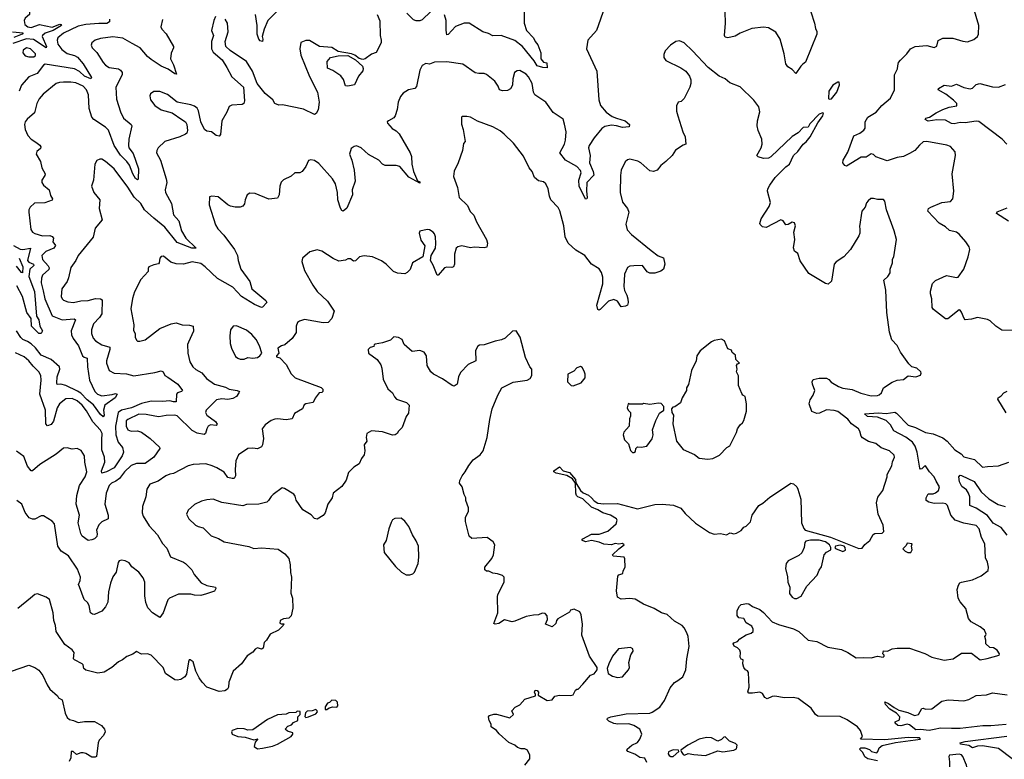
# Model space of a CAD drawing. Extents: x 2199565 to 2323334, y 894172 to 1018966.
# Tile 271 of 440: x 2256931 to 2264891, y 978872 to 984852. Entities that reach past the tile are written whole.
import ezdxf

# ---------------------------------------------------------------- set-up
doc = ezdxf.new("R2010")
doc.units = 0

msp = doc.modelspace()

# ---------------------------------------------------------------- linework, layer by layer
at = {"layer": '0CON10XD'}
for points in [[(2256896.7, 985035), (2257000, 984955), (2257014.4, 984935), (2257010, 984895), (2256975, 984862.9), (2256966.4, 984845), (2256972.7, 984812.7), (2256996.7, 984795), (2257025, 984788.9), (2257092.1, 984812.1), (2257195, 984790.4), (2257255, 984815.2), (2257265, 984814), (2257269.5, 984805), (2257201.9, 984765), (2257136.2, 984743.8), (2257116.4, 984725), (2257112.3, 984715), (2257146.9, 984635), (2257145.5, 984624.5), (2257041.6, 984691.6), (2256985, 984697.5), (2256875, 984660.3)], [(2264335, 982743.8), (2264425, 982782.5), (2264505, 982767.5), (2264519.4, 982770.6), (2264564, 982835), (2264598, 982935), (2264611.2, 982995), (2264606.7, 983015), (2264580, 983055), (2264526.6, 983116.6), (2264504.3, 983134.3), (2264447.9, 983147.9), (2264415, 983177.5), (2264365, 983207.5), (2264272, 983305), (2264278, 983325), (2264296, 983335), (2264385.9, 983374.1), (2264455, 983381.5), (2264475, 983403.8), (2264482.9, 983465), (2264470, 983605), (2264497.5, 983755), (2264493.3, 983783.3), (2264457.3, 983827.3), (2264427.3, 983837.3), (2264265, 983867.5), (2264235, 983863.1), (2264205, 983838.6), (2264167.8, 983795), (2264125, 983769.6), (2264075, 983747.1), (2264025, 983738.2), (2263945, 983711.4), (2263853, 983743), (2263835, 983762.5), (2263815, 983766.7), (2263775, 983740), (2263735, 983741.2), (2263615, 983668.9), (2263602, 983672), (2263587.1, 983695), (2263588.2, 983715), (2263625, 983781.4), (2263675, 983914), (2263723.8, 983935), (2263755, 983958), (2263766.9, 983975), (2263765.7, 984025), (2263788, 984065), (2263855, 984104), (2263902, 984158), (2263972.4, 984217.6), (2264002.2, 984285), (2264004.5, 984405), (2264026.7, 984453.3), (2264030.6, 984479.4), (2264036.5, 984505), (2264051.1, 984525), (2264104.1, 984575.9), (2264132.9, 984615), (2264170, 984635), (2264265, 984642.5), (2264325, 984626.2), (2264345, 984637.5), (2264356.1, 984683.9), (2264395, 984701.2), (2264475, 984702), (2264555, 984678), (2264595, 984673.8), (2264645, 984691.2), (2264673.3, 984715), (2264683.3, 984735), (2264686, 984805), (2264627.5, 984995)], [(2259820.8, 984895), (2259843.2, 984843.2), (2259844.4, 984725), (2259854.4, 984685), (2259853.1, 984665), (2259814, 984586), (2259775, 984574.2), (2259725.5, 984534.5), (2259705, 984529.6), (2259675, 984537.5), (2259640, 984565), (2259613.3, 984576.8), (2259506, 984596), (2259455, 984627.5), (2259355, 984636), (2259275, 984682.5), (2259245, 984683.3), (2259205, 984667.5), (2259196.7, 984615), (2259204.2, 984565), (2259273.7, 984393.7), (2259340, 984265), (2259353.5, 984185), (2259345, 984122.5), (2259327.5, 984092.5), (2259315, 984086), (2259225, 984128), (2259055, 984164), (2259025, 984161.2), (2258994.1, 984174.1), (2258978.8, 984205), (2258915, 984253.8), (2258850.9, 984335), (2258813.1, 984435), (2258763.9, 984513.9), (2258631.9, 984601.9), (2258598.8, 984635), (2258592, 984675), (2258616, 984755), (2258612, 984825), (2258593.3, 984855)], [(2259025, 984934.3), (2258937.5, 984845), (2258908, 984775), (2258891.5, 984715), (2258897.5, 984695), (2258895, 984676.7), (2258875, 984680), (2258864.8, 984694.8), (2258852.1, 984735), (2258850, 984805), (2258837.5, 984895)], [(2260255, 984918.8), (2260185, 984850), (2260165, 984843.3), (2260136.1, 984843.9), (2260115, 984851.4), (2260061.2, 984905)], [(2261661.2, 984955), (2261593.8, 984765), (2261524, 984685), (2261514, 984615), (2261596, 984435), (2261612.2, 984205), (2261627.4, 984157.4), (2261671.4, 984105), (2261719.8, 984069.8), (2261756.1, 984056.1), (2261825.8, 984035), (2261862.5, 984005), (2261857.5, 983985), (2261805, 983979.2), (2261755, 983994.5), (2261715, 983998), (2261661.2, 983988.8), (2261636.7, 983973.3), (2261574.6, 983895.4), (2261535.8, 983835), (2261530.8, 983815), (2261544.3, 983755), (2261538.1, 983695), (2261566.5, 983625), (2261571.9, 983595), (2261517.5, 983535), (2261512.9, 983465), (2261519.2, 983415), (2261515, 983403.3), (2261505, 983401.2), (2261454.5, 983505), (2261452.2, 983555), (2261471.1, 983615), (2261465, 983633.8), (2261435, 983664.2), (2261345, 983717.1), (2261297.1, 983775), (2261334.5, 983845), (2261343.4, 983876.6), (2261350.3, 983945), (2261337, 984007), (2261325, 984048.1), (2261245, 984102.5), (2261185, 984185.5), (2261095.4, 984245), (2261085.3, 984265), (2261074, 984335), (2261045, 984390.8), (2261025, 984411.1), (2260975, 984440), (2260951.7, 984438.3), (2260932, 984425), (2260916.9, 984375), (2260915, 984322.5), (2260898.3, 984291.7), (2260875, 984278.6), (2260835, 984277.1), (2260810, 984285), (2260798.6, 984315), (2260771.4, 984355), (2260705, 984408.8), (2260685, 984416), (2260643.9, 984416.1), (2260613.2, 984423.2), (2260515, 984492.5), (2260385, 984512.5), (2260285, 984508.5), (2260245, 984493.5), (2260215, 984498.5), (2260185, 984480.8), (2260165.7, 984445), (2260138.3, 984311.7), (2260125, 984296.7), (2260075.6, 984284.4)], [(2261008.3, 984928.3), (2261010, 984825), (2261028.8, 984765), (2261086.4, 984706.4), (2261099.2, 984675), (2261119.1, 984649.1), (2261143.1, 984585), (2261144.5, 984534.5), (2261165, 984508.8), (2261193.6, 984503.6), (2261196.2, 984463.8), (2261160, 984465), (2261115, 984479.2), (2261089.8, 984519.8), (2260997.3, 984635), (2260935, 984684.4), (2260825, 984724.4), (2260755, 984720.6), (2260721.3, 984741.3), (2260675, 984754), (2260565, 984823.3), (2260525, 984824), (2260455, 984796), (2260395, 984733.3), (2260385, 984730), (2260377.9, 984767.9), (2260378.6, 984845), (2260365, 984892.5)], [(2263328, 984915), (2263357.5, 984825), (2263365, 984780), (2263376.4, 984756.4), (2263376.2, 984735), (2263285, 984507.5), (2263261.7, 984491.7), (2263245, 984476.7), (2263205, 984417.5), (2263175, 984450), (2263140, 984470), (2263124.3, 984495), (2263112.2, 984575), (2263078.1, 984695), (2263045, 984750), (2262985, 984785.8), (2262945, 984792), (2262850.3, 984779.7), (2262755, 984742.9), (2262715, 984720), (2262655, 984706), (2262635, 984710), (2262628.9, 984725), (2262638.5, 984825), (2262635.4, 984914.6)], [(2258515, 984877.5), (2258500, 984845), (2258482, 984765), (2258498, 984725), (2258482, 984675), (2258483, 984617), (2258495, 984590), (2258566.9, 984526.9), (2258605, 984464), (2258645, 984391.2), (2258740.8, 984305), (2258750, 984195), (2258742.5, 984175), (2258730, 984165), (2258645, 984160), (2258625, 984151.2), (2258606.9, 984105), (2258565.6, 984035), (2258555.8, 983924.2), (2258545, 983909.2), (2258518.8, 983915), (2258482.5, 983945), (2258445, 983950), (2258425, 983963.3), (2258395.9, 984025.9), (2258375.7, 984115), (2258365.4, 984135.4), (2258345, 984152.9), (2258315.9, 984164.1), (2258205, 984184), (2258125, 984246), (2258065, 984271.2), (2258015, 984271.2), (2257988.8, 984251.2), (2257983.8, 984235), (2257988.8, 984205), (2258025, 984158.8), (2258075, 984122), (2258165, 984100), (2258243.3, 984045), (2258272.5, 984025), (2258283.3, 984005), (2258288.8, 983955), (2258282.5, 983935), (2258272.5, 983925), (2258225.8, 983904.2), (2258105, 983868), (2258050, 983815), (2258039.2, 983795), (2258037.1, 983775), (2258070.5, 983715), (2258116.5, 983565), (2258120.5, 983535), (2258106.7, 983475), (2258109.5, 983455), (2258159.4, 983365), (2258175.6, 983275), (2258218.6, 983225), (2258238.5, 983145), (2258274.2, 983084.2), (2258356.7, 983005), (2258323.8, 983005), (2258205, 983051.5), (2258105, 983174.7), (2258015, 983247.2), (2257940, 983315), (2257910, 983365), (2257856.6, 983416.6), (2257805, 983499.1), (2257695, 983645.6), (2257625, 983706.2), (2257595, 983723.8), (2257580, 983725), (2257555.9, 983714.1), (2257538, 983685), (2257528.1, 983555), (2257510.6, 983505), (2257530, 983455), (2257578.8, 983395), (2257572.9, 983325), (2257598.6, 983235), (2257542.5, 983165), (2257525.7, 983094.3), (2257403.1, 982945), (2257384.4, 982905), (2257345, 982847.5), (2257325.4, 982764.6), (2257314.7, 982735.3), (2257272.9, 982675), (2257265.6, 982615), (2257274.3, 982595), (2257286, 982585), (2257319.6, 982569.6), (2257365, 982564.6), (2257425, 982579.2), (2257485, 982580.9), (2257543.4, 982596.6), (2257585.8, 982595.8), (2257597.5, 982587.5), (2257595.7, 982475), (2257576.9, 982445), (2257527.3, 982392.7), (2257512.3, 982345), (2257511.5, 982315), (2257525, 982275.8), (2257545, 982256.5), (2257595, 982222.9), (2257658.9, 982205), (2257661.3, 982185), (2257631.8, 982095), (2257633.8, 982073.8), (2257655.6, 982015.6), (2257695, 981994.4), (2257795, 981987.7), (2257855, 981972.7), (2258025, 982000), (2258075, 982013.5), (2258090.8, 982005), (2258105, 981974), (2258128.8, 981961.2), (2258210.6, 981905), (2258247.5, 981855), (2258240, 981845), (2258205.8, 981834.2), (2258200, 981825), (2258196.9, 981763.1), (2258175, 981761.9), (2258145, 981770), (2258085, 981764.7), (2257995, 981768.6), (2257915, 981747.4), (2257835, 981714.1), (2257755, 981696), (2257727.5, 981675), (2257706.6, 981565), (2257707.8, 981495), (2257727.2, 981437.2), (2257762.9, 981392.9), (2257771.1, 981355), (2257760.9, 981325), (2257695, 981229.1), (2257633.6, 981196.4), (2257594.3, 981185), (2257593.7, 981205), (2257620.4, 981275), (2257616.6, 981315), (2257594.8, 981375), (2257595.6, 981455), (2257597.4, 981505), (2257585, 981532.9), (2257521.7, 981601.7), (2257470.4, 981690.4), (2257435, 981736.1), (2257395, 981770.2), (2257355, 981788.4), (2257305, 981786.8), (2257253.9, 981745), (2257233.6, 981715), (2257203.5, 981605), (2257185, 981580), (2257155, 981568), (2257143.8, 981585), (2257140.9, 981695), (2257093.8, 981823.8), (2257106.1, 981936.1), (2257101.5, 981975), (2257086.9, 982005), (2257039.4, 982049.4), (2257004.5, 982095), (2256966.6, 982126.6), (2256898.2, 982158.2)], [(2258086.1, 984853.9), (2258071.2, 984795), (2258081.2, 984775), (2258115, 984736.7), (2258173.8, 984635), (2258175.7, 984624.3), (2258155, 984580), (2258151.4, 984535), (2258175, 984486.7), (2258197.7, 984412.3), (2258185, 984413.3), (2258131.7, 984451.7), (2258075, 984477.3), (2257995, 984531.1), (2257965, 984554.6), (2257905, 984623.8), (2257840.3, 984659.7), (2257765, 984702.9), (2257685, 984713.6), (2257585, 984699.5), (2257542.4, 984687.6), (2257513.3, 984665), (2257508, 984645), (2257518, 984625), (2257556, 984586), (2257605.4, 984505.4), (2257625, 984484.4), (2257655.5, 984465.5), (2257728.8, 984455), (2257745.7, 984445), (2257760, 984425), (2257760.6, 984405), (2257708.1, 984305), (2257715, 984210), (2257746.8, 984106.8), (2257771.1, 984055), (2257833.8, 984005), (2257838, 983995), (2257813.1, 983886.9), (2257810.9, 983835), (2257814.7, 983814.7), (2257849.9, 983769.9), (2257892.5, 983645), (2257888.3, 983561.7), (2257885, 983556.2), (2257868.3, 983568.3), (2257845, 983605.8), (2257818.7, 983675), (2257796.6, 983706.6), (2257745, 983755.8), (2257695.2, 983835), (2257648.7, 983958.7), (2257623.9, 983983.9), (2257530, 984045), (2257514.6, 984065), (2257493.6, 984135), (2257486.4, 984245), (2257471.3, 984285), (2257443.5, 984315), (2257385, 984341.1), (2257345, 984347.9), (2257285, 984347.1), (2257252.5, 984345), (2257225, 984335.5), (2257121.1, 984248.9), (2257088.8, 984211.2), (2257070.9, 984175), (2257050.9, 984099.1), (2256991.9, 984048.1), (2256975.6, 984025), (2256970, 984005), (2256975.4, 983965), (2256997.4, 983915), (2257025, 983884.7), (2257062.6, 983862.6), (2257095, 983838.5), (2257102.9, 983825), (2257099.6, 983810.4), (2257068.8, 983785), (2257065.8, 983765), (2257100.8, 983705), (2257110, 983655), (2257136.2, 983605), (2257135, 983592.5), (2257110.6, 983555), (2257111.5, 983535), (2257123.4, 983513.4), (2257170, 983475), (2257181.3, 983431.3), (2257197.5, 983402.5), (2257195, 983393.8), (2257135, 983370), (2257051.7, 983368.3), (2257015, 983336), (2257005.6, 983315), (2257005.6, 983295), (2257022.2, 983155), (2257033.6, 983133.6), (2257052.6, 983122.6), (2257115, 983103.9), (2257175, 983106.3), (2257195, 983100.2), (2257204.2, 983085), (2257199.5, 983055), (2257220, 983025), (2257206.9, 983005), (2257142.7, 982977.3), (2257111.1, 982945), (2257115, 982914.2), (2257162.4, 982862.4), (2257170.7, 982845), (2257166.7, 982833.3), (2257115.5, 982785), (2257106.8, 982763.2), (2257105.3, 982724.7), (2257120.9, 982659.1), (2257133.9, 982593.9), (2257195, 982458.8), (2257275, 982424.2), (2257373, 982433), (2257382.9, 982425), (2257348.5, 982335), (2257350.6, 982305), (2257363.5, 982275), (2257405.4, 982215), (2257439.1, 982135), (2257452.9, 982122.9), (2257477.8, 982115), (2257479.2, 982045), (2257496.5, 981936.5), (2257539.5, 981845), (2257559.2, 981825), (2257595, 981810.4), (2257678.9, 981821.1), (2257705, 981830.4), (2257718.1, 981825), (2257702.5, 981795), (2257619.4, 981735), (2257608.5, 981695), (2257614.5, 981655), (2257605, 981641.9), (2257585, 981658.5), (2257528.1, 981738.1), (2257477.7, 981777.7), (2257425, 981831), (2257397.8, 981847.8), (2257305, 981894), (2257265, 981906), (2257235, 981901.4), (2257230.5, 981915), (2257233, 981965), (2257255.6, 982025), (2257253.5, 982045), (2257185, 982105.3), (2257105, 982140.4), (2257058.9, 982198.9), (2257025, 982231.1), (2256995, 982250.8), (2256955.7, 982265), (2256941.5, 982281.5), (2256905.4, 982335)], [(2257658.6, 984855), (2257657.5, 984835), (2257635, 984821.1), (2257572.3, 984822.3), (2257465, 984813), (2257405, 984798.5), (2257285, 984742.9), (2257239.7, 984705), (2257234.2, 984685), (2257239.8, 984655), (2257270.7, 984610.7), (2257315, 984578.5), (2257375, 984561.1), (2257398.2, 984548.2), (2257444.8, 984495), (2257511.1, 984385), (2257506.9, 984373.1), (2257455, 984394.4), (2257415, 984433.1), (2257375, 984455.7), (2257138.5, 984491.5), (2257124.5, 984485.5), (2257073.4, 984416.6), (2257005, 984389.2), (2256945, 984323.1), (2256926.2, 984275)], [(2256873.8, 984753.8), (2256958.9, 984745), (2256951.9, 984735), (2256883.2, 984706.8)], [(2262906, 984146), (2262865, 984201.2), (2262755, 984308.1), (2262671.5, 984341.5), (2262635, 984373.8), (2262585, 984396.2), (2262495.9, 984465.9), (2262371.2, 984601.2), (2262302.5, 984665), (2262265, 984680), (2262235, 984676.7), (2262192.5, 984645), (2262149.3, 984600.7), (2262138.3, 984571.7), (2262140, 984545), (2262155, 984522.5), (2262275, 984463.8), (2262315.7, 984435.7), (2262346.2, 984395), (2262357.5, 984365), (2262357.5, 984335), (2262350, 984305), (2262304, 984215), (2262278.3, 984191.7), (2262255, 984183.8), (2262240, 984155), (2262241.7, 984111.7), (2262251.2, 984075), (2262292, 983945), (2262312.5, 983905), (2262317.5, 983845), (2262295, 983837.5), (2262233.5, 983796.5), (2262206.2, 983755), (2262155.5, 983704.5), (2262115, 983672), (2262085, 983636.2), (2262055, 983623.8), (2262025, 983628.8), (2261953.7, 983693.7), (2261929.1, 983709.1), (2261865, 983723.8), (2261845, 983720), (2261825, 983702.5), (2261794.3, 983635.7), (2261787.3, 983592.7), (2261785.8, 983455), (2261805, 983377.5), (2261844.2, 983324.2), (2261855.8, 983295), (2261831.2, 983198.8), (2261842.8, 983152.8), (2261878.6, 983115), (2262037.5, 982985), (2262092.9, 982942.9), (2262135, 982926), (2262146, 982875), (2262136.7, 982835), (2262115, 982818.8), (2262065, 982803.8), (2262025, 982801.2), (2262005, 982813.8), (2261965, 982863.8), (2261895, 982862), (2261865, 982858.8), (2261845, 982847.5), (2261821.9, 982795), (2261815.6, 982695), (2261821.7, 982661.7), (2261840.8, 982625), (2261848.6, 982595), (2261851.2, 982565), (2261845.8, 982544.2), (2261830, 982535), (2261795, 982531.2), (2261765, 982575.8), (2261735, 982590), (2261691.2, 982575), (2261625, 982508.8), (2261615, 982504), (2261605, 982510), (2261596.2, 982545), (2261645.6, 982715), (2261645, 982770), (2261635, 982806.7), (2261615, 982838.8), (2261553.8, 982875), (2261500, 982945), (2261427.8, 982987.8), (2261365.4, 983045.4), (2261340.6, 983095), (2261330.8, 983185), (2261297.6, 983307.6), (2261283.4, 983333.4), (2261225.8, 983395), (2261214.2, 983425.8), (2261204.2, 983485), (2261185.5, 983525.5), (2261165, 983540.8), (2261125, 983550), (2261094.4, 983575), (2261073.8, 983625), (2261050.9, 983655), (2261005, 983748.8), (2260922.4, 983852.4), (2260848.8, 983925), (2260815, 983952), (2260755, 983984.3), (2260631.8, 984031.8), (2260575, 984062.9), (2260545, 984070), (2260510.7, 984069.3), (2260502.5, 984065), (2260503.6, 984006.4), (2260517.5, 983965), (2260531.7, 983868.3), (2260518.3, 983851.7), (2260510, 983795), (2260476, 983695), (2260442.7, 983627.3), (2260437.5, 983585), (2260469.4, 983495), (2260484.3, 983415), (2260550.5, 983350.5), (2260572.4, 983302.4), (2260602.5, 983272.5), (2260625, 983216.7), (2260706, 983075), (2260713.8, 983045), (2260708.3, 983011.7), (2260685, 983006.2), (2260605, 983013.8), (2260575, 983008), (2260505, 983023.8), (2260472.5, 983015), (2260461.2, 983005), (2260447.5, 982955), (2260445.8, 982874.2), (2260438.8, 982855), (2260425, 982848), (2260385, 982852), (2260365, 982846), (2260315, 982787.5), (2260305, 982787.5), (2260275, 982867.5), (2260253.3, 982905), (2260256.7, 982945), (2260292, 983005), (2260296.8, 983043.2), (2260293.1, 983095), (2260285, 983120), (2260273.8, 983135), (2260245, 983153.8), (2260225, 983156), (2260165, 983142.5), (2260161.2, 983125), (2260175, 983070), (2260207, 983023), (2260190, 982935), (2260107.5, 982885), (2260087.7, 982832.3), (2260065, 982807.5), (2260045, 982797.5), (2259985, 982803.8), (2259952.5, 982815), (2259893.8, 982875), (2259857.5, 982902.5), (2259784.1, 982934.1), (2259715, 982943.8), (2259677.5, 982935), (2259645, 982901.2), (2259630.8, 982900.8), (2259605, 982917.5), (2259585, 982917.5), (2259565, 982907.5), (2259510.7, 982900.7), (2259465, 982921.2), (2259375, 982979.2), (2259335, 982990), (2259276.7, 982975), (2259217.5, 982925), (2259213, 982897), (2259234, 982825), (2259302, 982705), (2259336.2, 982655), (2259420, 982575), (2259473.3, 982495), (2259453.8, 982435), (2259425, 982404), (2259385, 982400), (2259235, 982428.6), (2259194.4, 982415.6), (2259177.3, 982402.7), (2259167.1, 982375), (2259167.7, 982322.3), (2259135, 982273.3), (2259075.8, 982224.2), (2259047.5, 982215), (2259017.5, 982195), (2259027.5, 982155), (2259007.5, 982135), (2259007.5, 982125), (2259033.3, 982116.7), (2259086.2, 982065), (2259125, 981987.5), (2259157.5, 981955), (2259367.9, 981877.9), (2259383.3, 981865), (2259382.5, 981845), (2259375, 981837.5), (2259352.5, 981835), (2259319.3, 981790.7), (2259304.3, 981755.7), (2259245, 981746), (2259231.4, 981738.6), (2259216.7, 981705), (2259152.5, 981667.5), (2259134.2, 981625.8), (2259085, 981616), (2259015.5, 981625.5), (2258995, 981623.1), (2258965, 981612.5), (2258916.7, 981575), (2258891.2, 981545), (2258901.9, 981465), (2258894.5, 981415.5), (2258885, 981398), (2258855, 981382.2), (2258815, 981388.5), (2258775, 981384.4), (2258700.8, 981335), (2258679.4, 981285), (2258673.1, 981215), (2258675.4, 981164.6), (2258666.4, 981143.6), (2258647.9, 981142.1), (2258615, 981150.8), (2258585, 981193.1), (2258525, 981228.5), (2258486.1, 981243.9), (2258435, 981260), (2258335, 981254.4), (2258294.6, 981245.4), (2258175, 981182.9), (2258145, 981178.6), (2258113.8, 981165), (2258050.2, 981119.8), (2257983.7, 981096.3), (2257959.4, 981055), (2257952.2, 980995), (2257924.1, 980915.9), (2257920.8, 980865), (2257928.7, 980838.7), (2257978.3, 980758.3), (2258045, 980686.2), (2258085, 980616), (2258120, 980580), (2258150.3, 980510.3), (2258255, 980467.1), (2258272, 980455), (2258322, 980405), (2258341.2, 980365), (2258397.6, 980297.6), (2258445, 980277.5), (2258513.3, 980265), (2258516.1, 980253.9), (2258505, 980232.5), (2258441.3, 980208.7), (2258395, 980195.7), (2258345, 980198), (2258313.9, 980206.1), (2258216.2, 980206.2), (2258142.5, 980175), (2258129.7, 980160.3), (2258091.2, 980055), (2258065, 980017.5), (2258005, 980056.2), (2257966.4, 980096.4), (2257950.9, 980140.9), (2257944.3, 980194.3), (2257943.3, 980305), (2257928.9, 980338.9), (2257895, 980384.4), (2257838.8, 980428.8), (2257815, 980460), (2257785, 980475.7), (2257755, 980482.5), (2257735, 980476.2), (2257727, 980463), (2257712.2, 980385), (2257683.1, 980346.9), (2257664.5, 980295), (2257649.4, 980225), (2257645, 980142.5), (2257625, 980103.8), (2257595, 980070), (2257535, 980043.8), (2257520, 980045), (2257505, 980057.5), (2257494, 980115), (2257479.4, 980139.4), (2257452, 980165), (2257413.6, 980266.4), (2257407.5, 980285), (2257421.2, 980318.8), (2257421.9, 980345), (2257398.3, 980408.3), (2257325, 980516), (2257267.5, 980555), (2257239.2, 980595), (2257213.3, 980775), (2257195, 980797.5), (2257125, 980840), (2257105, 980840), (2257055, 980812.5), (2257035, 980813.3), (2257007.5, 980825), (2256976.4, 980866.4), (2256948, 980935), (2256908.8, 980965)], [(2257005, 984550.3), (2257045, 984552.5), (2257058.9, 984561.1), (2257058.6, 984575), (2257017.8, 984615), (2256985, 984623.3), (2256959.2, 984605), (2256955.4, 984585), (2256975, 984560.7), (2257005, 984550.3)], [(2259585, 984313.3), (2259565, 984316.7), (2259548.4, 984368.4), (2259527.7, 984397.7), (2259461.5, 984441.5), (2259419.2, 984459.2), (2259416.3, 984515), (2259443.8, 984546.2), (2259505, 984560), (2259585, 984561.7), (2259647.2, 984527.2), (2259702.3, 984475), (2259707.9, 984457.9), (2259705, 984439.2), (2259669.5, 984395), (2259636.7, 984325), (2259585, 984313.3)], [(2263475, 984210), (2263495, 984212.5), (2263536.7, 984265), (2263560, 984325), (2263557, 984347), (2263545, 984347.5), (2263505, 984322.5), (2263473.3, 984275), (2263470, 984215), (2263475, 984210)], [(2264910.9, 983845), (2264874.5, 983885), (2264685, 984027.5), (2264665, 984030.4), (2264575, 984017.4), (2264535, 984019.4), (2264485, 984009.4), (2264463.6, 984013.6), (2264415, 984040.8), (2264345, 984042.2), (2264275, 984030.9), (2264251.2, 984045), (2264256.7, 984055), (2264286.4, 984063.6), (2264340.9, 984099.1), (2264395.5, 984124.5), (2264445, 984144.2), (2264506.7, 984155), (2264506.7, 984175), (2264481.7, 984201.7), (2264418.9, 984248.9), (2264357.5, 984285), (2264360, 984295), (2264405, 984321.2), (2264465, 984314), (2264505, 984330), (2264565, 984302.9), (2264615, 984291.9), (2264635, 984298), (2264665, 984328.6), (2264693.2, 984336.8), (2264795, 984308.9), (2264844.6, 984305.4), (2264901.1, 984328.9)], [(2260075.6, 984284.4), (2260032.6, 984257.4), (2260009.3, 984230.7), (2259990, 984185), (2259982.9, 984125), (2259967.5, 984075), (2259955, 984059.2), (2259913.3, 984035), (2259903.3, 984025), (2259903.6, 984016.4), (2259942.1, 983972.1), (2259975, 983952.5), (2259998.3, 983928.3), (2260089.2, 983775), (2260100, 983745), (2260100.6, 983685), (2260114.3, 983625.7), (2260148.3, 983548.3), (2260165, 983540), (2260165, 983530), (2260078.2, 983578.2), (2260005, 983664), (2259973.6, 983673.6), (2259885, 983672.5), (2259865, 983682.5), (2259835, 983715.8), (2259752.1, 983762.1), (2259692, 983815), (2259655, 983831.2), (2259635, 983826.7), (2259610, 983810), (2259597.8, 983765), (2259617.5, 983715), (2259635.6, 983634.4), (2259644.3, 983545), (2259618.6, 983475), (2259621.2, 983435), (2259575, 983327.5), (2259546.2, 983303.8), (2259535, 983310), (2259525, 983327.5), (2259504.5, 983395), (2259499.5, 983455), (2259483.6, 983523.6), (2259460.6, 983565), (2259350.3, 983690.3), (2259315, 983713.8), (2259285, 983720), (2259265, 983712.5), (2259243.8, 983665), (2259215, 983623.3), (2259195, 983613.8), (2259155, 983613.3), (2259125, 983586.7), (2259063.9, 983556.1), (2259045, 983537.5), (2259033.3, 983505), (2259028.8, 983435), (2259015, 983410), (2258945, 983402), (2258835, 983446), (2258791.7, 983448.3), (2258771.2, 983435), (2258754.2, 983395.8), (2258747.7, 983362.3), (2258735, 983343.8), (2258715, 983336.2), (2258673.9, 983336.1), (2258635, 983344.2), (2258615, 983355.8), (2258535, 983418.8), (2258485, 983426.2), (2258465, 983420), (2258463.3, 983355), (2258515, 983192.5), (2258532.1, 983162.1), (2258580.3, 983110.3), (2258669.2, 982995), (2258692, 982945), (2258696.2, 982905), (2258719.5, 982835), (2258793.1, 982735), (2258807.5, 982675), (2258920.9, 982580.9), (2258929.2, 982565), (2258895, 982528.1), (2258885, 982525.5), (2258828.4, 982548.4), (2258725.3, 982615), (2258655, 982688.8), (2258529.6, 982759.6), (2258430.6, 982855), (2258395, 982880.5), (2258325, 982894), (2258254.5, 982875.5), (2258197.2, 982877.2), (2258152.2, 982892.2), (2258095, 982938.8), (2258075, 982936.7), (2258063.3, 982925), (2258060, 982885), (2258052.5, 982877.5), (2258015, 982870), (2257975, 982852.5), (2257969.3, 982840.7), (2257970, 982815), (2257909.8, 982750.2), (2257858.3, 982651.7), (2257842.4, 982597.6), (2257831.1, 982515), (2257854.1, 982385.9), (2257850, 982340), (2257863.8, 982315), (2257863.9, 982283.9), (2257875, 982260), (2257885, 982253.3), (2257903.6, 982253.6), (2257945, 982263.3), (2258064.6, 982355.4), (2258155, 982393.3), (2258195, 982401.5), (2258245, 982385.5), (2258305, 982382.2), (2258334.2, 982374.2), (2258335.4, 982334.6), (2258295.8, 982245), (2258288.6, 982225), (2258290.6, 982155), (2258306.9, 982085), (2258330.8, 982045), (2258355, 982022.9), (2258405, 981998), (2258441.3, 981951.3), (2258507.5, 981905), (2258595, 981881.1), (2258625.4, 981865.4), (2258690, 981855), (2258707.5, 981845), (2258703.8, 981835), (2258684.2, 981805), (2258655, 981788.5), (2258615, 981780.4), (2258565, 981786), (2258521, 981779), (2258440, 981695), (2258434.2, 981675), (2258444.3, 981655), (2258515, 981604.4), (2258528.7, 981581.3), (2258519.5, 981570.5), (2258475, 981576.7), (2258455.8, 981565), (2258443.3, 981545), (2258434.1, 981505.9), (2258422.5, 981497.5), (2258365, 981510), (2258325, 981529.1), (2258205, 981650), (2258185, 981654.5), (2258115, 981652.3), (2258055, 981641.2), (2258023.8, 981646.2), (2257955, 981660.7), (2257895, 981661.5), (2257805, 981620), (2257792.7, 981607.3), (2257792, 981565), (2257806.8, 981536.8), (2257832.5, 981525), (2257885, 981527.9), (2257915, 981516.2), (2257986.4, 981465), (2258062, 981395), (2258064, 981385), (2258016.7, 981315), (2257945, 981263.8), (2257875, 981264.2), (2257832.8, 981247.2), (2257779.1, 981195), (2257738.7, 981141.3), (2257709.4, 981120.6), (2257672.5, 981105), (2257655, 981086.5), (2257630.9, 981025), (2257620, 980935), (2257645.7, 980845), (2257646.7, 980815), (2257595, 980790.8), (2257571.7, 980768.3), (2257553.1, 980725), (2257558.7, 980695), (2257555.3, 980674.7), (2257535, 980654), (2257515, 980645.8), (2257485, 980640), (2257435.4, 980675.4), (2257425, 980696.7), (2257404.7, 980785), (2257415.3, 980845), (2257388.2, 980935), (2257392.9, 981005), (2257414.7, 981085.3), (2257460, 981155), (2257475.4, 981195), (2257458.5, 981275), (2257456.5, 981325), (2257429.4, 981369.4), (2257395, 981384.3), (2257355, 981378.6), (2257315, 981391.4), (2257285, 981388), (2257225, 981339.4), (2257094, 981255), (2257033.6, 981203.6), (2257025, 981203.3), (2256995, 981241.2), (2256965, 981320), (2256905, 981363.1)], [(2262002.5, 978845), (2261985, 978882.5), (2261945, 978887.5), (2261905, 978914.5), (2261847.5, 978935), (2261840, 978945), (2261842.5, 978955), (2261878.8, 978985), (2261925, 979008), (2261945, 979033.8), (2261960, 979075), (2261945.8, 979115), (2261896.4, 979146.4), (2261855, 979158.8), (2261765.6, 979155.6), (2261735, 979160.6), (2261695, 979179.4), (2261681.4, 979195), (2261683.8, 979205), (2261710, 979215), (2261835, 979240.4), (2262024.6, 979245.4), (2262045, 979252.2), (2262106.2, 979293.8), (2262143.4, 979346.6), (2262190.2, 979449.8), (2262225, 979492), (2262251.1, 979508.9), (2262291.4, 979538.6), (2262315.6, 979595), (2262323.5, 979685), (2262344.5, 979785), (2262335.5, 979865.5), (2262325.8, 979895), (2262304.4, 979934.4), (2262285.8, 979955), (2262225, 979989.6), (2262165, 980042.9), (2262119.2, 980055), (2262060.2, 980090.2), (2261975, 980125.6), (2261907.3, 980167.3), (2261865, 980172.9), (2261795, 980165.8), (2261765, 980184), (2261755.7, 980234.3), (2261767, 980353), (2261775, 980362.5), (2261807, 980373), (2261810, 980395), (2261826.7, 980425), (2261823, 980493), (2261817, 980507), (2261730, 980515), (2261723.3, 980525), (2261775, 980574.2), (2261817.5, 980605), (2261805, 980616.7), (2261775, 980611.2), (2261745.7, 980615.7), (2261715, 980606.7), (2261655, 980610.4), (2261615, 980628.7), (2261555, 980642.1), (2261505, 980631.5), (2261476.2, 980645), (2261483.3, 980655), (2261555, 980692.9), (2261617.2, 980692.8), (2261685, 980715.8), (2261752.5, 980775), (2261762.5, 980805), (2261755, 980817.1), (2261707.5, 980845), (2261645, 980863.5), (2261605, 980890), (2261555, 980910), (2261485, 980977.5), (2261443.6, 980993.6), (2261432.5, 981005), (2261426.4, 981025), (2261424.1, 981104.1), (2261399.1, 981139.1), (2261355, 981166), (2261267.5, 981185), (2261250, 981195), (2261250, 981205), (2261295, 981237.5), (2261323.8, 981203.8), (2261375, 981190.8), (2261423.8, 981135), (2261427.5, 981107.5), (2261465.6, 981045), (2261486.7, 981026.7), (2261528.8, 981008.8), (2261555, 980986.4), (2261575, 980961.5), (2261605, 980943.8), (2261655, 980936.2), (2261765, 980939.6), (2261925, 980896), (2262065, 980931.4), (2262125, 980934.4), (2262215.6, 980925.6), (2262275, 980903.3), (2262310.2, 980860.2), (2262395, 980780.8), (2262508.8, 980705), (2262545, 980691.2), (2262596.9, 980696.9), (2262645, 980687.5), (2262675, 980703.3), (2262705, 980696), (2262725, 980700), (2262765, 980722.5), (2262785, 980747.5), (2262805, 980757.5), (2262838.3, 980791.7), (2262853.3, 980845), (2262907.5, 980925), (2262938.3, 980941.7), (2262995, 980992.5), (2263155, 981096.7), (2263165, 981103.3), (2263188.3, 981098.3), (2263213.3, 981075), (2263223.3, 981055), (2263246.2, 980975), (2263251.2, 980785), (2263269.2, 980739.2), (2263281.2, 980725), (2263485, 980666.9), (2263715, 980576.7), (2263741.7, 980578.3), (2263765, 980607.5), (2263805, 980640), (2263830.7, 980689.3), (2263845, 980697.5), (2263905, 980700), (2263917.5, 980715), (2263912.5, 980765), (2263872.2, 980855), (2263858.6, 980945), (2263869.4, 980990.6), (2263909.2, 981045), (2263943.3, 981155), (2263943.8, 981175), (2263982.5, 981245), (2263986.4, 981276.4), (2264004, 981315), (2264000.5, 981330.5), (2263963.3, 981365), (2263895, 981390), (2263853.3, 981425), (2263792.4, 981442.4), (2263745, 981471.2), (2263734.3, 981484.3), (2263724, 981525), (2263712, 981545), (2263655, 981584.4), (2263625, 981623.3), (2263545, 981684.4), (2263515, 981693.3), (2263455, 981697.8), (2263398.3, 981671.7), (2263375, 981668.1), (2263336, 981685), (2263312.9, 981745), (2263322.1, 981777.9), (2263346.2, 981815), (2263360, 981855), (2263341.2, 981905), (2263338.8, 981925), (2263345, 981942.5), (2263395, 981953.3), (2263455, 981953.8), (2263473.9, 981943.9), (2263491.2, 981921.2), (2263550, 981885), (2263585, 981873.8), (2263662.6, 981862.6), (2263731.7, 981831.7), (2263815, 981810.8), (2263865, 981812.5), (2263880.9, 981819.1), (2263898, 981835), (2263915, 981876), (2263985, 981922.5), (2264025, 981937.5), (2264075, 981942), (2264115, 981973.3), (2264175, 981963.3), (2264213, 981977), (2264220, 981995), (2264217.5, 982005), (2264185, 982033.3), (2264145, 982046.2), (2264118.7, 982068.7), (2264051.2, 982165), (2264025, 982216.7), (2263982.4, 982262.4), (2263964.2, 982325.8), (2263940.8, 982485), (2263933.9, 982666.1), (2263916.2, 982745), (2263949.2, 982775), (2263969.2, 982805), (2263968.8, 982835), (2263986.7, 982885), (2263987.5, 982915), (2263997.5, 982935), (2264020, 983075), (2264001.2, 983145), (2263938.8, 983315), (2263926.2, 983385), (2263915, 983398), (2263865, 983398), (2263834.1, 983405.9), (2263812.5, 983405), (2263791.7, 983388.3), (2263778.3, 983371.7), (2263766.7, 983335), (2263740, 983305), (2263720.5, 983179.5), (2263722.3, 983157.7), (2263723.3, 983125), (2263715.6, 983104.4), (2263646.9, 982995), (2263594.2, 982935), (2263532, 982895), (2263515.7, 982875), (2263495, 982737.5), (2263466.4, 982713.6), (2263445, 982720), (2263310, 982800), (2263241.7, 982901.7), (2263220.7, 982960.7), (2263195, 982980), (2263186.1, 983006.1), (2263197.1, 983075), (2263190, 983135), (2263204.2, 983185), (2263195, 983208.8), (2263175, 983215.8), (2263145, 983197.1), (2263125, 983193.3), (2263104.4, 983224.4), (2263085, 983234.2), (2262965, 983171.2), (2262936.1, 983176.1), (2262916.2, 983195), (2262914, 983205), (2262925, 983242.5), (2262989.4, 983340.6), (2263001.9, 983375), (2262978.1, 983465), (2262980.6, 983485), (2262995.7, 983515), (2263037.5, 983575), (2263125, 983661.2), (2263155, 983683.3), (2263185.9, 983754.1), (2263221.2, 983785), (2263264, 983845), (2263290, 983865), (2263321.2, 983905), (2263382.9, 984017.1), (2263423.3, 984075), (2263430, 984095), (2263425, 984100), (2263395, 984087.5), (2263319.7, 984010.3), (2263306, 983984), (2263265, 983980), (2263225, 983936.2), (2263175, 983908), (2263005, 983744.2), (2262985, 983732.9), (2262945, 983730), (2262902.3, 983742.3), (2262890, 983755), (2262925.7, 983815), (2262934.2, 983845), (2262930, 983885), (2262902, 983955), (2262894, 983995), (2262896, 984035), (2262913.6, 984106.4), (2262906, 984146)], [(2264925, 983222.2), (2264828.6, 983285), (2264832.9, 983297.1), (2264915, 983331.9)], [(2256881.1, 983025), (2256935, 982997), (2256956.1, 982993.9), (2257017.5, 983005), (2256993.2, 982905), (2257005, 982892.4), (2257042.5, 982875), (2257046.5, 982865), (2257012.4, 982835), (2257004.5, 982774.5), (2257050, 982655), (2257066, 982455), (2257085.7, 982425), (2257093.5, 982375), (2257114.6, 982335), (2257105, 982315.5), (2257085, 982313.8), (2257046.1, 982356.1), (2257027.7, 982375), (2257024.3, 982435), (2256990, 982485), (2256952.7, 982615), (2256909.5, 982699.5)], [(2256926.9, 982925), (2256956.1, 982855), (2256955, 982806), (2256945, 982808.6), (2256905, 982859.4)], [(2264955, 982340), (2264872.3, 982342.3), (2264822.5, 982375), (2264777.3, 982417.3), (2264755, 982428), (2264675, 982444), (2264625, 982430.8), (2264575, 982426.2), (2264565.7, 982435.7), (2264545, 982488), (2264535, 982503.8), (2264525.9, 982505.9), (2264435.8, 982434.2), (2264415, 982433.3), (2264318.3, 982508.3), (2264306.7, 982525), (2264306.2, 982595), (2264293.8, 982635), (2264293.9, 982656.1), (2264310.5, 982719.5), (2264335, 982743.8)], [(2258745, 982108), (2258775, 982120), (2258815, 982114), (2258855, 982121.4), (2258874, 982135), (2258887.5, 982155), (2258870, 982215), (2258843.8, 982265), (2258807, 982307), (2258765, 982341.2), (2258685, 982375.7), (2258655.8, 982374.2), (2258635.7, 982344.3), (2258628.8, 982295), (2258632.5, 982235), (2258643.8, 982195), (2258675, 982130), (2258694.1, 982114.1), (2258715, 982108), (2258745, 982108)], [(2261016.2, 978825), (2261056.2, 978875), (2261056.4, 978906.4), (2261037.5, 978945), (2261015, 978957.5), (2260985, 978956.7), (2260955, 978966.7), (2260935, 978986.2), (2260885, 979008), (2260807.1, 979077.1), (2260785.7, 979105.7), (2260743.3, 979135), (2260742.5, 979155), (2260726.7, 979185), (2260720, 979215), (2260730, 979225), (2260765, 979236.7), (2260785, 979236.7), (2260895, 979207.5), (2260922.5, 979235), (2260910, 979265), (2260935.7, 979294.3), (2260975, 979313.3), (2261015, 979357.5), (2261100, 979385), (2261102.5, 979395), (2261092.5, 979415), (2261098.3, 979431.7), (2261115, 979427.5), (2261126.1, 979416.1), (2261121.7, 979391.7), (2261195, 979347.5), (2261235, 979352.5), (2261257.5, 979382.5), (2261295, 979390), (2261385, 979386.7), (2261405, 979392.5), (2261425, 979430), (2261435, 979440), (2261445, 979440), (2261485, 979480), (2261545, 979552.5), (2261576.4, 979563.6), (2261600, 979595), (2261600, 979615), (2261536.7, 979705), (2261475.9, 979875.9), (2261480, 979965), (2261469.3, 980039.3), (2261460, 980065), (2261415, 980086.7), (2261385, 980077.5), (2261375, 980062.5), (2261281.5, 980008.5), (2261271.2, 979995), (2261265, 979970), (2261237.3, 979942.7), (2261182.5, 979965), (2261198.3, 980001.7), (2261196.7, 980033.3), (2261179.5, 980049.5), (2261155, 980053.8), (2261125, 980038.8), (2261085, 980038.6), (2261025, 980025.7), (2260935, 979987.5), (2260913.8, 979983.8), (2260849.3, 980000.7), (2260805, 979971.2), (2260775, 979963.8), (2260765, 979970), (2260796.7, 980055), (2260793.3, 980185), (2260797.5, 980205), (2260847.5, 980305), (2260847.5, 980345), (2260835, 980357.5), (2260795, 980372.5), (2260755, 980376.2), (2260725, 980393.3), (2260705, 980392.5), (2260692.5, 980405), (2260692.5, 980425), (2260747.5, 980495), (2260762.5, 980525), (2260772.5, 980605), (2260759.3, 980629.3), (2260710, 980665), (2260586.2, 980656.2), (2260566.2, 980675), (2260534, 980795), (2260535, 980830), (2260558.8, 980875), (2260560, 980905), (2260536.7, 980965), (2260538.8, 980985), (2260524.2, 981014.2), (2260508.6, 981075), (2260488, 981105), (2260490.8, 981125), (2260507.1, 981165), (2260533.8, 981195), (2260561.7, 981248.3), (2260597.9, 981292.1), (2260653.8, 981335), (2260677.5, 981365), (2260710, 981475), (2260731.7, 981618.3), (2260752, 981705), (2260796.2, 981815), (2260830, 981875), (2260919.5, 981920.5), (2261035, 981937.5), (2261059.3, 981950.7), (2261072.5, 981975), (2261072.5, 982025), (2261056.4, 982046.4), (2261021.2, 982121.2), (2260977.1, 982285), (2260945, 982336.7), (2260915, 982332.5), (2260855, 982276.7), (2260827.7, 982262.3), (2260775, 982253.3), (2260686.1, 982223.9), (2260649.3, 982220.7), (2260635, 982212.5), (2260616.4, 982176.4), (2260620, 982095), (2260556.7, 982065), (2260495, 982000), (2260480, 981965), (2260466.7, 981905), (2260445, 981890), (2260427.5, 981895), (2260349.3, 981949.3), (2260276.7, 981985), (2260253.8, 982005), (2260226.2, 982055), (2260220, 982135), (2260200, 982165), (2260165, 982178), (2260105, 982170), (2260040, 982225), (2260022.5, 982265), (2259995, 982283.3), (2259955, 982286.7), (2259928.8, 982261.2), (2259865, 982238.6), (2259805, 982228), (2259797.5, 982225), (2259795, 982210), (2259765, 982201.2), (2259748.8, 982185), (2259750, 982155), (2259820, 982105), (2259851.2, 982061.2), (2259860, 982035), (2259870.8, 981945), (2259907.7, 981867.7), (2259945, 981833.8), (2259961.3, 981801.3), (2259978.8, 981785), (2260057.3, 981757.3), (2260078.8, 981735), (2260075, 981670), (2260056.1, 981643.9), (2260022.5, 981555), (2259993.9, 981526.1), (2259982.5, 981505), (2259965.7, 981494.3), (2259945, 981493.1), (2259865, 981520), (2259775, 981528.8), (2259736.7, 981505), (2259731.2, 981475), (2259737.5, 981445), (2259716.4, 981413.6), (2259721.2, 981365), (2259716.7, 981335), (2259693.3, 981305), (2259675, 981260), (2259633.3, 981235), (2259589.5, 981190.5), (2259570.7, 981129.3), (2259535, 981077.5), (2259465.9, 981024.1), (2259456.2, 980985), (2259421.2, 980935), (2259401.2, 980865), (2259385, 980843.8), (2259335, 980812.5), (2259315, 980820), (2259287.3, 980847.3), (2259219.7, 980889.7), (2259166.4, 980966.4), (2259159.5, 980999.5), (2259147.5, 981015), (2259071.7, 981061.7), (2259054, 981066), (2258981.7, 981011.7), (2258963, 980997), (2258943.8, 980965), (2258928.1, 980951.9), (2258865, 980934.2), (2258765, 980932.5), (2258735, 980922.5), (2258565, 980948.6), (2258495, 980974.3), (2258445, 980970), (2258401.1, 980958.9), (2258345, 980932), (2258292.7, 980887.3), (2258280, 980855), (2258298.8, 980815), (2258353.8, 980765), (2258375, 980752.9), (2258415, 980744), (2258477.9, 980677.9), (2258537.7, 980657.7), (2258585, 980630), (2258785, 980592), (2258825, 980577.5), (2258885, 980580.6), (2259021.2, 980571.2), (2259074.2, 980534.2), (2259106.2, 980495), (2259118, 980445), (2259121.2, 980381.2), (2259130, 980345), (2259123.3, 980215), (2259136, 980175), (2259140.6, 980095), (2259125, 980033.3), (2259106, 980014), (2259065, 980007.5), (2259036, 979995), (2259035, 979972), (2259045, 979966), (2259066.1, 979966.1), (2259062.5, 979955), (2259024.4, 979915.6), (2258957.5, 979885), (2258927.5, 979835), (2258907.5, 979815), (2258899.3, 979770.7), (2258885, 979763.3), (2258855, 979773.3), (2258835, 979763.3), (2258815, 979737.5), (2258770.5, 979709.5), (2258724.2, 979645), (2258658, 979585), (2258622, 979495), (2258620, 979455), (2258611.7, 979438.3), (2258590, 979425), (2258545, 979420), (2258445, 979454), (2258406, 979495), (2258381.7, 979531.7), (2258356, 979585), (2258335, 979660), (2258310, 979675), (2258302.5, 979675), (2258295, 979660), (2258280.6, 979559.4), (2258265, 979538.8), (2258235, 979518), (2258205, 979511.4), (2258185, 979514.3), (2258110, 979565), (2258091.5, 979615), (2257995, 979714.2), (2257965, 979726), (2257915, 979721.2), (2257875, 979742.5), (2257845, 979722.5), (2257796.4, 979703.6), (2257762.5, 979675), (2257729.5, 979660.5), (2257676.8, 979613.2), (2257614.4, 979575.6), (2257561.7, 979568.3), (2257465, 979592), (2257448.8, 979605), (2257443.8, 979635), (2257436.2, 979645), (2257373.3, 979675), (2257366.7, 979685), (2257372, 979735), (2257355, 979755.8), (2257295, 979800), (2257225.8, 979905), (2257220.6, 979955), (2257207.1, 979995), (2257202.5, 980055), (2257171.2, 980165), (2257145, 980183.8), (2257075, 980210), (2257052.5, 980205), (2257017.5, 980175), (2256915, 980090)], [(2262495, 981298), (2262535, 981303.3), (2262589.3, 981330.7), (2262648.3, 981391.7), (2262673, 981407), (2262725.9, 981514.1), (2262733.3, 981545), (2262755, 981577.5), (2262775, 981592.5), (2262785, 981612.5), (2262806.1, 981686.1), (2262806, 981745), (2262796.7, 981805), (2262777, 981817), (2262769.3, 981829.3), (2262743.3, 981895), (2262743, 981973), (2262727.5, 982005), (2262732.5, 982025), (2262727.5, 982055), (2262735, 982070), (2262750, 982075), (2262720, 982105), (2262718.3, 982138.3), (2262691.7, 982161.7), (2262685, 982180), (2262655, 982190), (2262630, 982255), (2262605, 982270), (2262545, 982257.5), (2262525, 982247.5), (2262433.3, 982175), (2262406.7, 982135), (2262400, 982095), (2262363.3, 982015), (2262337, 981903), (2262322.5, 981875), (2262322.5, 981855), (2262286.7, 981793.3), (2262272.5, 981755), (2262228.3, 981721.7), (2262211.7, 981718.3), (2262200, 981705), (2262202.5, 981675), (2262217.5, 981655), (2262212.5, 981585), (2262240, 981445), (2262295, 981377.5), (2262387.7, 981337.7), (2262425, 981306.7), (2262495, 981298)], [(2261405, 981892.5), (2261470, 981915), (2261502.5, 981955), (2261503.3, 981985), (2261495, 982010), (2261479.3, 982039.3), (2261465, 982047.5), (2261435, 982037.5), (2261410.7, 982009.3), (2261362.5, 981985), (2261360, 981925), (2261390, 981895), (2261405, 981892.5)], [(2264905, 981672.5), (2264838.8, 981785), (2264841.2, 981795), (2264865, 981810), (2264887.5, 981835), (2264915, 981848.8)], [(2261895, 981353.3), (2261908.8, 981361.2), (2261911.2, 981385), (2261925, 981397.5), (2261956.1, 981396.1), (2262000, 981405), (2262045, 981462.5), (2262053.8, 981495), (2262046.7, 981535), (2262075, 981610), (2262105, 981670), (2262140, 981695), (2262140, 981725), (2262118.3, 981748.3), (2262095, 981752.5), (2262025, 981740), (2261975, 981747.5), (2261965, 981742.5), (2261862.5, 981742.5), (2261855, 981750), (2261850, 981745), (2261843, 981713), (2261850, 981695), (2261870, 981675), (2261870, 981645), (2261860, 981625), (2261857.5, 981565), (2261815, 981517.5), (2261810, 981495), (2261821.2, 981455), (2261853.6, 981423.6), (2261869.3, 981369.3), (2261885, 981353.3), (2261895, 981353.3)], [(2263865, 978860), (2263786.7, 978875), (2263763.2, 978893.2), (2263747.3, 978927.3), (2263720.4, 978955), (2263731.9, 978965), (2263765, 978964.7), (2263800.8, 978950.8), (2263816.7, 978935), (2263860, 978925), (2263870, 978935), (2263880, 978965), (2263905, 978984.5), (2264012.7, 979007.3), (2264213.3, 979035), (2264206.7, 979045), (2264185.6, 979045.6), (2264115, 979047.9), (2263925, 979030.7), (2263730, 979035), (2263745.7, 979055), (2263730, 979105), (2263704, 979134), (2263620.8, 979190.8), (2263565, 979217.5), (2263385, 979220), (2263366.2, 979235), (2263330, 979285), (2263224.6, 979364.6), (2263185, 979372.5), (2263115, 979368.8), (2263035, 979382.9), (2263015, 979380.4), (2262975, 979362), (2262955, 979371.2), (2262936, 979405), (2262915, 979414.3), (2262855.7, 979405.7), (2262825, 979407.5), (2262817, 979417), (2262827.5, 979455), (2262823, 979573), (2262816.4, 979586.4), (2262800, 979595), (2262786.7, 979615), (2262777.5, 979645), (2262780, 979675), (2262765, 979682.5), (2262757, 979697), (2262758.8, 979735), (2262752, 979755), (2262735, 979773.8), (2262707, 979787), (2262700, 979805), (2262705, 979812.5), (2262735, 979823.3), (2262754.4, 979845.6), (2262805, 979878.8), (2262845, 979891.2), (2262860, 979905), (2262861.2, 979925), (2262849.7, 979949.7), (2262805.5, 979975.5), (2262785, 980010.6), (2262745, 980015.8), (2262732.9, 980035), (2262732.9, 980075), (2262749.5, 980110.5), (2262765, 980123.3), (2262809.3, 980130.7), (2262825, 980128.8), (2262855, 980108.6), (2262915, 980081.9), (2262945, 980058.5), (2263015, 979982.9), (2263065, 979961.8), (2263187.4, 979927.4), (2263230, 979905), (2263305, 979834.3), (2263375, 979825.7), (2263465, 979777.5), (2263575, 979759.4), (2263626.7, 979735), (2263693, 979693), (2263750, 979695), (2263815, 979693.1), (2263865, 979706.2), (2263911.7, 979698.3), (2263920, 979705), (2263920, 979715), (2263910, 979725), (2263915, 979750), (2263947, 979747), (2263985, 979766.2), (2264025, 979771.4), (2264125, 979770.4), (2264247.8, 979727.8), (2264305, 979698.5), (2264405, 979672.5), (2264477.5, 979685), (2264545, 979728.8), (2264625, 979730), (2264695, 979677.5), (2264753, 979687), (2264850, 979715), (2264853.3, 979725), (2264833.8, 979755), (2264805, 979772), (2264773.3, 979775), (2264742.5, 979805), (2264742.5, 979835), (2264732.5, 979865), (2264742.5, 979875), (2264743.3, 979885), (2264730, 979915), (2264695, 979943.8), (2264623.7, 979983.7), (2264600.7, 980010.7), (2264581.3, 980091.3), (2264534.4, 980145), (2264517.5, 980175), (2264509.6, 980245), (2264519.7, 980280.3), (2264532.2, 980297.8), (2264545, 980304.2), (2264635, 980322), (2264705, 980356.7), (2264760.7, 980399.3), (2264763.3, 980425), (2264756.7, 980465), (2264740.5, 980500.5), (2264732.5, 980615), (2264705.8, 980665), (2264688.2, 980735), (2264665, 980763.1), (2264565, 980781.6), (2264495, 980806.2), (2264458.9, 980845), (2264431.1, 980925), (2264417.6, 980937.6), (2264395, 980943.9), (2264325, 980939.2), (2264281, 980951), (2264260, 980965), (2264260.6, 980985), (2264275, 981018.8), (2264315, 981019.6), (2264334, 981026), (2264358.1, 981045), (2264367.5, 981075), (2264339.5, 981119.5), (2264325, 981155.6), (2264285.6, 981195), (2264255, 981244.2), (2264245, 981242), (2264225, 981219.4), (2264215, 981218.1), (2264208.1, 981225), (2264187.7, 981355), (2264169.4, 981405), (2264148.9, 981435), (2264095, 981476), (2263997.5, 981527.5), (2263970.9, 981575), (2263935, 981611.8), (2263865, 981638.5), (2263785, 981644.8), (2263760, 981665), (2263875, 981672), (2263935, 981669), (2264005, 981678.8), (2264020, 981670), (2264113.7, 981573.7), (2264174.1, 981554.1), (2264252.9, 981512.9), (2264315, 981502.9), (2264395, 981471.5), (2264430.6, 981445), (2264490, 981375), (2264542.2, 981342.2), (2264565, 981317.3), (2264650, 981295), (2264715, 981234.3), (2264755, 981238), (2264845, 981244), (2264927.5, 981275)], [(2264913.1, 980685), (2264864.7, 980745), (2264801.1, 980781.1), (2264755, 980842.3), (2264665, 980902.9), (2264613.3, 980923.3), (2264611.7, 980995), (2264602.8, 981022.8), (2264585, 981050.4), (2264546.7, 981076.7), (2264529.4, 981115), (2264524.7, 981155), (2264535, 981168.5), (2264545, 981167.8), (2264647, 981117), (2264705, 981033.3), (2264765, 980979.2), (2264842.4, 980932.4), (2264897.2, 980917.2)], [(2260085, 980363.8), (2260108.3, 980371.7), (2260124, 980385), (2260152.5, 980455), (2260159.2, 980505), (2260155.7, 980595.7), (2260137.7, 980637.7), (2260106.1, 980686.1), (2260076.7, 980755), (2260045, 980797.5), (2260015, 980822.5), (2259965, 980820), (2259945, 980807.5), (2259934.1, 980785.9), (2259916.2, 980735), (2259895, 980640), (2259873.3, 980605), (2259877.5, 980545), (2259970.5, 980430.5), (2260016.7, 980385), (2260055, 980364.2), (2260085, 980363.8)], [(2263195, 980172.5), (2263215, 980173.3), (2263248, 980192), (2263295, 980272.5), (2263378.8, 980361.2), (2263395, 980402.5), (2263412.3, 980427.7), (2263434.3, 980525.7), (2263455, 980547.5), (2263490, 980565), (2263490, 980585), (2263477.5, 980605), (2263445, 980631.4), (2263395, 980644.4), (2263325, 980644.4), (2263286.7, 980635), (2263278.8, 980625), (2263273.3, 980585), (2263255, 980542.5), (2263230.7, 980519.3), (2263144.2, 980475.8), (2263126.7, 980455), (2263123.3, 980415), (2263138.3, 980348.3), (2263141.2, 980305), (2263156.7, 980265), (2263153.6, 980213.6), (2263175, 980182.5), (2263195, 980172.5)], [(2263585, 980553.3), (2263607, 980563), (2263603.8, 980585), (2263595.8, 980595.8), (2263565, 980602.5), (2263527.5, 980595), (2263522.5, 980585), (2263527, 980577), (2263585, 980553.3)], [(2264135, 980543.3), (2264146.7, 980565), (2264140, 980595), (2264147.5, 980615), (2264105, 980620), (2264098.3, 980601.7), (2264070, 980575), (2264090, 980555), (2264110, 980545), (2264135, 980543.3)], [(2261765, 979533.3), (2261805, 979537.5), (2261853.6, 979596.4), (2261860, 979615), (2261856.7, 979655), (2261873, 979717), (2261890, 979745), (2261887.5, 979765), (2261870, 979775), (2261772.5, 979765), (2261723.9, 979706.1), (2261693.3, 979645), (2261680, 979605), (2261687.5, 979565), (2261724.1, 979544.1), (2261765, 979533.3)], [(2256865.9, 979584.1), (2257005, 979632), (2257055, 979614), (2257085, 979594), (2257119.7, 979549.7), (2257153.2, 979473.2), (2257175, 979440), (2257236.4, 979386.4), (2257245, 979370), (2257275, 979352.5), (2257299.6, 979245), (2257315, 979210.8), (2257335, 979192.5), (2257367.5, 979185), (2257405, 979168.8), (2257455, 979178.6), (2257535, 979178), (2257592.5, 979145), (2257616.7, 979115), (2257621.2, 979095), (2257610, 979065), (2257574.4, 979025.6), (2257565.8, 979005), (2257552.5, 978895), (2257540.7, 978889.3), (2257515, 978890), (2257465, 978918.8), (2257445, 978923.8), (2257425, 978923.8), (2257390.7, 978910.7), (2257362.5, 978935), (2257347.5, 978935), (2257344.2, 978885), (2257331.4, 978855)], [(2264285, 979105.5), (2264215, 979113.5), (2264175, 979109.2), (2264125, 979151.2), (2264105, 979156.7), (2264055, 979142), (2264030, 979145), (2264010, 979165), (2264010, 979175), (2264045, 979190), (2264046.7, 979215), (2264018.8, 979245), (2263965, 979278), (2263930.8, 979315), (2263925, 979336.7), (2263955, 979324.3), (2263999.6, 979289.6), (2264038.9, 979268.9), (2264110.9, 979250.9), (2264165, 979226.2), (2264197.5, 979235), (2264225, 979282.5), (2264235, 979286.7), (2264255, 979276.7), (2264305, 979281.2), (2264385, 979341.2), (2264436.1, 979353.9), (2264565, 979343.9), (2264604.7, 979355.3), (2264665, 979388.1), (2264747, 979393), (2264795, 979408.9), (2264915, 979392.2)], [(2259415, 979273.3), (2259433, 979287), (2259463, 979297), (2259495.8, 979294.2), (2259502.5, 979305), (2259500, 979335), (2259487, 979347), (2259455, 979350), (2259435, 979330), (2259420, 979325), (2259400, 979295), (2259400, 979275), (2259415, 979273.3)], [(2258855, 978956.7), (2258895, 978963.3), (2258975, 978978.8), (2259015, 978993.8), (2259125, 979057.5), (2259140, 979075), (2259140, 979085), (2259095, 979100), (2259077.5, 979115), (2259099.3, 979140.7), (2259128.3, 979151.7), (2259145, 979170), (2259180, 979185), (2259180, 979215), (2259200, 979235), (2259198.3, 979258.3), (2259175, 979260), (2259165, 979250), (2259107, 979247), (2259085, 979237.5), (2259015, 979231.2), (2258935, 979193.3), (2258815, 979110), (2258775, 979107.5), (2258745, 979117.5), (2258695, 979120), (2258650, 979105), (2258642.5, 979095), (2258650, 979075), (2258695, 979057.5), (2258755, 979050), (2258825, 979030), (2258857, 979037), (2258835, 979010), (2258827.5, 978975), (2258855, 978956.7)], [(2259245, 979210), (2259265, 979214), (2259325, 979238.8), (2259340, 979255), (2259336.7, 979265), (2259325, 979273.3), (2259295, 979263.3), (2259255, 979262.5), (2259243, 979247), (2259237, 979217), (2259245, 979210)], [(2264905, 979154.1), (2264782.5, 979142.5), (2264716.3, 979143.7), (2264535, 979120.6), (2264465, 979120.8), (2264375, 979124.8), (2264325, 979113.7), (2264285, 979105.5)], [(2262475, 978903.4), (2262575, 978940.4), (2262615, 978932.5), (2262705, 978946.1), (2262725, 978955.8), (2262732.5, 978985), (2262718.5, 978998.5), (2262668.3, 979018.3), (2262635, 979053.8), (2262625, 979051.2), (2262605, 979030.8), (2262575, 979018.8), (2262525, 979046.7), (2262485, 979049.2), (2262425, 979034.4), (2262332.5, 978985), (2262276.7, 978945), (2262278.8, 978935), (2262295, 978910.8), (2262305, 978905.8), (2262335, 978920), (2262380.6, 978910.6), (2262475, 978903.4)], [(2264955, 978875.8), (2264845, 978958.7), (2264715, 978980.2), (2264675, 978978.1), (2264635, 978964.3), (2264605, 978984), (2264537.5, 978995), (2264533.3, 979005), (2264574.5, 979015.5), (2264912.1, 979057.9)], [(2262195, 978893.6), (2262215, 978894.5), (2262260, 978935), (2262257.5, 978945), (2262215, 978948.9), (2262176.8, 978933.2), (2262174.2, 978915), (2262182, 978902), (2262195, 978893.6)], [(2264595, 978682.5), (2264610.7, 978689.3), (2264613.6, 978696.4), (2264585.8, 978825), (2264556.2, 978895), (2264545, 978908), (2264525, 978914.3), (2264448, 978905), (2264441.9, 978895), (2264448.7, 978851.3), (2264449.4, 978745), (2264440, 978715), (2264523.1, 978693.1), (2264565, 978692.9), (2264595, 978682.5)]]:
    msp.add_lwpolyline(points, dxfattribs=at)

doc.saveas('drawing.dxf')
